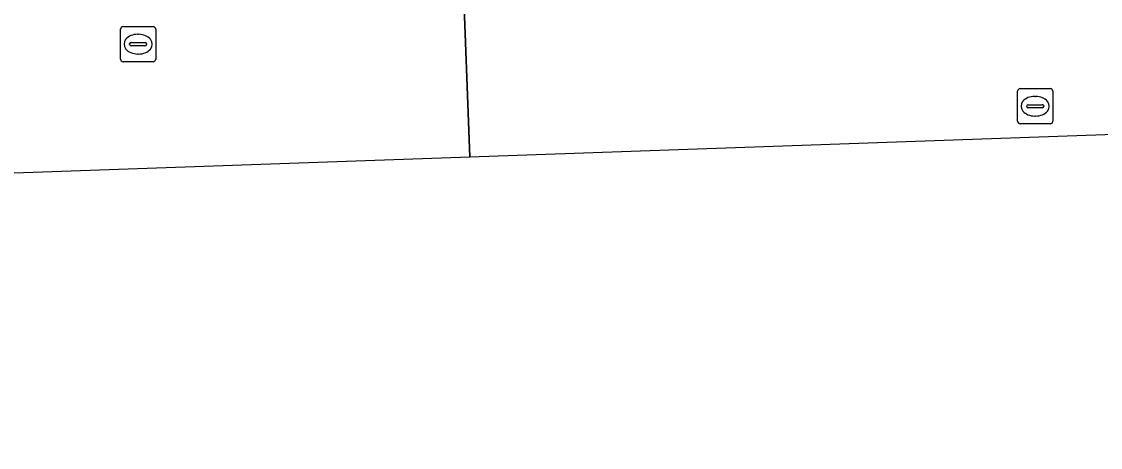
# Model space of a CAD drawing. Extents: x 160888 to 161385, y 386490 to 386908.
# Drawn here: x 161310.53 to 161341.22, y 386494.25 to 386506.35 of the extents above; entities that cross this region are included whole.
import ezdxf

# ---------------------------------------------------------------- set-up
doc = ezdxf.new("R2010")
doc.units = 0
doc.layers.add('IMGEO_Rijbaan_regionaal_gesloten', color=7, linetype='Continuous')
doc.layers.add('IMGEO_Rioolput', color=7, linetype='Continuous')

msp = doc.modelspace()

# ---------------------------------------------------------------- linework, layer by layer
at = {"layer": 'IMGEO_Rijbaan_regionaal_gesloten'}
for points in [[(161323.284, 386502.509), (161353.768, 386503.581), (161355.176, 386518.877), (161348.875, 386518.51)], [(161326.905, 386508.251), (161324.818, 386507.891), (161323.08, 386507.769), (161323.284, 386502.509)], [(161083.554, 386494.25), (161197.468, 386498.064), (161264.673, 386500.448), (161323.284, 386502.509), (161323.08, 386507.769), (161322.733, 386507.751), (161292.306, 386506.7), (161273.833, 386506.048), (161254.372, 386505.373), (161233.906, 386504.66), (161214.429, 386503.969), (161194.971, 386503.319), (161175.497, 386502.675), (161154.024, 386501.918), (161133.563, 386501.204)]]:
    msp.add_lwpolyline(points, dxfattribs=at)
at = {"layer": 'IMGEO_Rioolput'}
for p, q in [((161313.418, 386506.209), (161314.27, 386506.209)), ((161313.343, 386505.283), (161313.343, 386506.135)), ((161313.831, 386505.989), (161313.856, 386505.989)), ((161314.344, 386506.135), (161314.344, 386505.283)), ((161313.602, 386505.703), (161313.602, 386505.715)), ((161314.04, 386505.666), (161313.642, 386505.666)), ((161313.645, 386505.752), (161314.043, 386505.752)), ((161314.086, 386505.715), (161314.086, 386505.703)), ((161313.854, 386505.429), (161313.829, 386505.429)), ((161314.27, 386505.209), (161313.418, 386505.209)), ((161338.864, 386503.52), (161338.864, 386504.372)), ((161338.939, 386504.446), (161339.791, 386504.446)), ((161339.865, 386504.372), (161339.865, 386503.52)), ((161339.352, 386504.226), (161339.377, 386504.226)), ((161339.123, 386503.94), (161339.123, 386503.952)), ((161339.561, 386503.903), (161339.163, 386503.903)), ((161339.166, 386503.989), (161339.564, 386503.989)), ((161339.607, 386503.952), (161339.607, 386503.94)), ((161339.791, 386503.446), (161338.939, 386503.446)), ((161339.375, 386503.666), (161339.35, 386503.666))]:
    msp.add_line(p, q, dxfattribs=at)
for points in [[(161313.418, 386506.209), (161314.27, 386506.209)], [(161313.343, 386505.283), (161313.343, 386506.135)], [(161314.344, 386506.135), (161314.344, 386505.283)], [(161314.27, 386505.209), (161313.418, 386505.209)], [(161338.864, 386503.52), (161338.864, 386504.372)], [(161338.939, 386504.446), (161339.791, 386504.446)], [(161339.865, 386504.372), (161339.865, 386503.52)], [(161339.791, 386503.446), (161338.939, 386503.446)]]:
    msp.add_lwpolyline(points, dxfattribs=at)
for centre, radius, start, end in [((161313.42, 386506.133), 0.0765, 91.552, 178.448), ((161313.42, 386506.133), 0.0765, 91.552, 178.448), ((161314.268, 386506.133), 0.0765, 1.552, 88.448), ((161314.268, 386506.133), 0.0765, 1.552, 88.448), ((161313.642, 386505.712), 0.0403, 85.8775, 175.7526), ((161313.639, 386505.702), 0.0366, 178.938, 274.7102), ((161314.043, 386505.709), 0.043, 264.8664, 352.4533), ((161314.047, 386505.714), 0.0386, 1.7309, 96.639), ((161313.42, 386505.285), 0.0765, 181.552, 268.448), ((161313.42, 386505.285), 0.0765, 181.552, 268.448), ((161314.268, 386505.285), 0.0765, 271.552, 358.448), ((161314.268, 386505.285), 0.0765, 271.552, 358.448), ((161338.941, 386504.37), 0.0765, 91.552, 178.448), ((161338.941, 386504.37), 0.0765, 91.552, 178.448), ((161339.789, 386504.37), 0.0765, 1.552, 88.448), ((161339.789, 386504.37), 0.0765, 1.552, 88.448), ((161339.163, 386503.949), 0.0403, 85.8775, 175.7526), ((161339.16, 386503.939), 0.0366, 178.938, 274.7102), ((161339.564, 386503.946), 0.043, 264.8664, 352.4533), ((161339.568, 386503.951), 0.0386, 1.7309, 96.639), ((161338.941, 386503.522), 0.0765, 181.552, 268.448), ((161338.941, 386503.522), 0.0765, 181.552, 268.448), ((161339.789, 386503.522), 0.0765, 271.552, 358.448), ((161339.789, 386503.522), 0.0765, 271.552, 358.448)]:
    msp.add_arc(centre, radius, start, end, dxfattribs=at)
for centre, major_axis, ratio, start_param, end_param in [((161313.83, 386505.709), (-0.387, 0.002), 0.722429, 4.712389, 7.853982), ((161313.855, 386505.709), (-0.39, 0.002), 0.717154, 1.570796, 4.712389), ((161339.351, 386503.946), (-0.387, 0.002), 0.722429, 4.712389, 7.853982), ((161339.376, 386503.946), (-0.39, 0.002), 0.717154, 1.570796, 4.712389)]:
    msp.add_ellipse(centre, major_axis=major_axis, ratio=ratio, start_param=start_param, end_param=end_param, dxfattribs=at)

doc.saveas('drawing.dxf')
